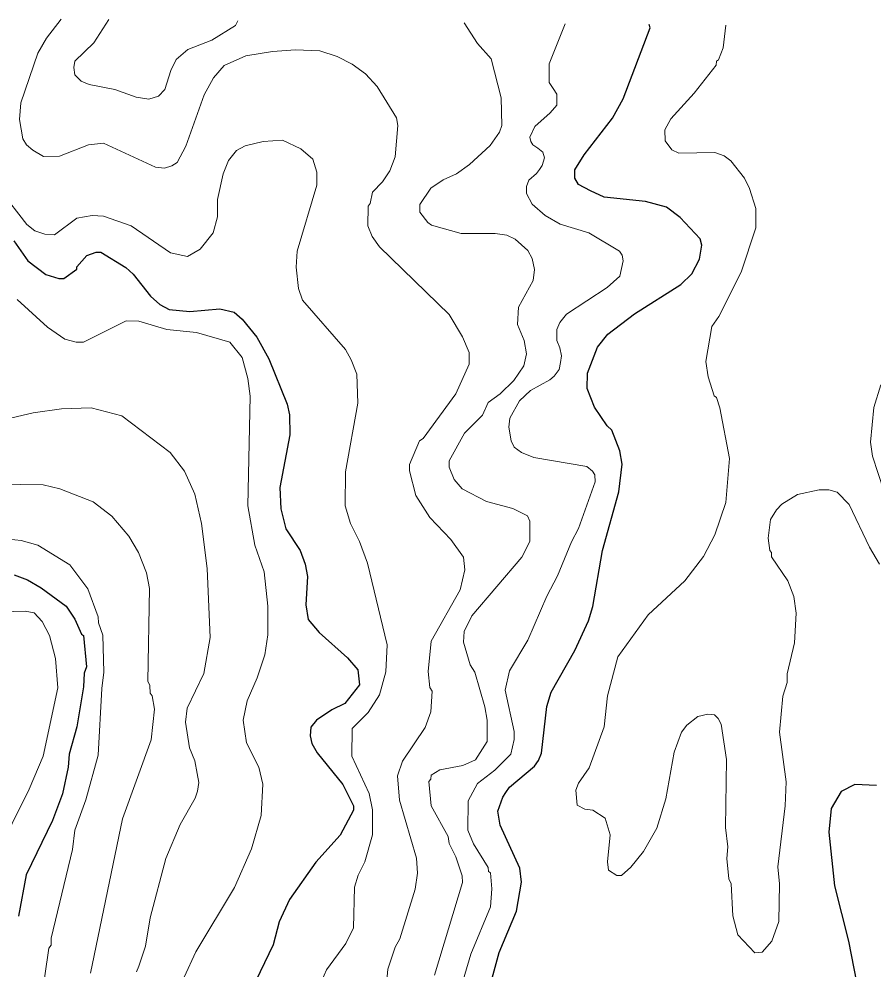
# Model space of a CAD drawing. Extents: x 598.3 to 623.2, y 6902.2 to 6930.1.
# Drawn here: x 611.773 to 613.004, y 6928.595 to 6929.965 of the extents above; entities that cross this region are included whole.
import ezdxf

# ---------------------------------------------------------------- set-up
doc = ezdxf.new("R2010")
doc.units = 0
doc.header["$LTSCALE"] = 0.032
doc.layers.add('1', color=7, linetype='Continuous', lineweight=25)
doc.layers.add('2', color=7, linetype='Continuous', lineweight=13)

msp = doc.modelspace()

# ---------------------------------------------------------------- linework, layer by layer
at = {"layer": '1'}
for points in [[(612.4413, 6928.5356), (612.4641, 6928.6201), (612.489, 6928.6796), (612.4962, 6928.7214), (612.4939, 6928.7418), (612.4658, 6928.8034), (612.4624, 6928.8237), (612.4693, 6928.8438), (612.4739, 6928.8507), (612.4792, 6928.858), (612.5151, 6928.8885), (612.521, 6928.8966), (612.5249, 6928.9073), (612.5327, 6928.9743), (612.5392, 6928.995), (612.5733, 6929.0553), (612.5928, 6929.0978), (612.5991, 6929.1184), (612.6129, 6929.1993), (612.6364, 6929.2835), (612.6411, 6929.3234), (612.638, 6929.3428), (612.6266, 6929.3723), (612.6196, 6929.3786), (612.6016, 6929.4055), (612.591, 6929.4322), (612.5914, 6929.4546), (612.6056, 6929.4921), (612.6205, 6929.5109), (612.6591, 6929.5402), (612.7259, 6929.5824), (612.7415, 6929.5974), (612.7529, 6929.6187), (612.756, 6929.6387), (612.7537, 6929.6481), (612.7248, 6929.6789), (612.7051, 6929.6936), (612.6751, 6929.7017), (612.6155, 6929.7082), (612.5956, 6929.7173), (612.5782, 6929.7261), (612.5733, 6929.7352), (612.5729, 6929.7475), (612.5864, 6929.7692), (612.6276, 6929.8218), (612.6426, 6929.8496), (612.6816, 6929.9519), (612.6802, 6929.9567)], [(611.7652, 6929.645), (611.7851, 6929.6164), (611.8112, 6929.5964), (611.8297, 6929.5909), (611.837, 6929.5911), (611.8557, 6929.6045), (611.856, 6929.6076), (611.87, 6929.6241), (611.8835, 6929.6289), (611.8905, 6929.6289), (611.9263, 6929.6065), (611.937, 6929.5971), (611.9621, 6929.5656), (611.9752, 6929.5535), (611.9887, 6929.5464), (612.0185, 6929.5432), (612.0618, 6929.5471), (612.0824, 6929.5424), (612.0941, 6929.5323), (612.1152, 6929.5064), (612.1323, 6929.4753), (612.1586, 6929.4098), (612.162, 6929.3946), (612.1627, 6929.3655), (612.1482, 6929.29), (612.1497, 6929.2592), (612.1569, 6929.2304), (612.1773, 6929.199), (612.1847, 6929.1795), (612.1879, 6929.1616), (612.1855, 6929.121), (612.1892, 6929.0995), (612.2049, 6929.0808), (612.2458, 6929.0447), (612.2604, 6929.027), (612.2629, 6929.0056), (612.242, 6928.9789), (612.2232, 6928.9698), (612.2009, 6928.9546), (612.1928, 6928.9448), (612.1919, 6928.9323), (612.1944, 6928.921), (612.2022, 6928.9078), (612.239, 6928.862), (612.2542, 6928.8315), (612.2542, 6928.8253), (612.235, 6928.7889), (612.2001, 6928.7501), (612.1619, 6928.6963), (612.147, 6928.6644), (612.1387, 6928.6312), (612.0954, 6928.5415)], [(611.7653, 6929.1642), (611.7847, 6929.1569), (611.8044, 6929.1455), (611.8403, 6929.1191), (611.8529, 6929.1001), (611.8626, 6929.0785), (611.8656, 6929.0765), (611.8697, 6929.0314), (611.8665, 6929.0226), (611.8656, 6929.0028), (611.856, 6928.9452), (611.8446, 6928.9057), (611.8431, 6928.8869), (611.8351, 6928.8484), (611.8209, 6928.8102), (611.7826, 6928.7319), (611.7717, 6928.6726)], [(613.0078, 6928.8607), (612.9766, 6928.8623), (612.9569, 6928.8518), (612.9422, 6928.8277), (612.9391, 6928.7936), (612.9472, 6928.7163), (612.9675, 6928.6366), (612.9828, 6928.5576), (612.9892, 6928.5385), (612.9917, 6928.5188), (613.0161, 6928.419)]]:
    msp.add_lwpolyline(points, dxfattribs=at)
at = {"layer": '2'}
for points in [[(612.1374, 6929.9178), (612.0994, 6929.9116), (612.0681, 6929.8976), (612.0528, 6929.8797), (612.0391, 6929.8553), (612.0127, 6929.7814), (612.0002, 6929.7579), (611.9927, 6929.7532), (611.9822, 6929.7496), (611.9693, 6929.7511), (611.8944, 6929.7859), (611.8724, 6929.7836), (611.8307, 6929.7671), (611.8078, 6929.7666), (611.7922, 6929.7756), (611.7831, 6929.7835), (611.7782, 6929.7919), (611.7734, 6929.8201), (611.775, 6929.8437), (611.7995, 6929.9152), (611.8121, 6929.9371), (611.8331, 6929.9646)], [(612.0879, 6929.9622), (612.0844, 6929.9555), (612.0504, 6929.9342), (612.0159, 6929.9206), (611.9991, 6929.9062), (611.9912, 6929.8906), (611.9827, 6929.8632), (611.9733, 6929.8533), (611.9595, 6929.8491), (611.9411, 6929.852), (611.9103, 6929.863), (611.8736, 6929.8705), (611.8619, 6929.8753), (611.8528, 6929.8842), (611.8517, 6929.8946), (611.8531, 6929.9039), (611.8804, 6929.9303), (611.9019, 6929.9639)], [(612.4138, 6929.9592), (612.4331, 6929.9293), (612.4525, 6929.9073), (612.4672, 6929.851), (612.4679, 6929.8111), (612.4646, 6929.8014), (612.4513, 6929.7824), (612.4213, 6929.7553), (612.4026, 6929.7416), (612.3835, 6929.7332), (612.3658, 6929.7209), (612.3498, 6929.6973), (612.3498, 6929.6866), (612.3614, 6929.6714), (612.3669, 6929.6678), (612.4094, 6929.6557), (612.4585, 6929.6556), (612.475, 6929.6531), (612.4873, 6929.6475), (612.5053, 6929.6311), (612.5116, 6929.6199), (612.5149, 6929.6038), (612.5132, 6929.5879), (612.4921, 6929.5495), (612.4906, 6929.5245), (612.5002, 6929.5018), (612.5035, 6929.4825), (612.4995, 6929.4649), (612.4855, 6929.4441), (612.4655, 6929.4249), (612.4484, 6929.4125), (612.4401, 6929.394), (612.4144, 6929.368), (612.3919, 6929.3282), (612.3919, 6929.3189), (612.3994, 6929.3016), (612.4107, 6929.2881), (612.446, 6929.2699), (612.4839, 6929.2598), (612.5051, 6929.249), (612.5083, 6929.2413), (612.5083, 6929.2123), (612.4968, 6929.1893), (612.4246, 6929.1048), (612.4136, 6929.0823), (612.4129, 6929.0672), (612.4223, 6929.0345), (612.4291, 6929.024), (612.4437, 6928.9738), (612.4468, 6928.9549), (612.4469, 6928.9239), (612.4302, 6928.8977), (612.4116, 6928.8892), (612.3789, 6928.8833), (612.3663, 6928.8755), (612.3659, 6928.8699), (612.3627, 6928.8663), (612.3664, 6928.8315), (612.3909, 6928.787), (612.3922, 6928.7772), (612.4019, 6928.7578), (612.4109, 6928.7305), (612.4113, 6928.7208), (612.3708, 6928.5874)], [(612.559, 6929.9579), (612.536, 6929.9001), (612.5364, 6929.8732), (612.5421, 6929.8643), (612.5471, 6929.8565), (612.5472, 6929.8406), (612.5378, 6929.8297), (612.5156, 6929.81), (612.5084, 6929.7946), (612.5096, 6929.7881), (612.5124, 6929.7836), (612.5197, 6929.7785), (612.5272, 6929.7727), (612.5294, 6929.7649), (612.5261, 6929.7537), (612.522, 6929.748), (612.518, 6929.7423), (612.5069, 6929.7325), (612.5036, 6929.7233), (612.5037, 6929.7135), (612.5116, 6929.6981), (612.5302, 6929.6815), (612.5522, 6929.6689), (612.5933, 6929.6568), (612.6374, 6929.6303), (612.6412, 6929.6246), (612.6426, 6929.6162), (612.6379, 6929.5944), (612.6197, 6929.5777), (612.5609, 6929.5396), (612.5514, 6929.5273), (612.5473, 6929.5172), (612.5474, 6929.5014), (612.5514, 6929.4912), (612.5538, 6929.4797), (612.5525, 6929.4698), (612.5504, 6929.46), (612.5432, 6929.4501), (612.537, 6929.4447), (612.5095, 6929.4294), (612.4934, 6929.4149), (612.4793, 6929.3899), (612.478, 6929.3768), (612.4813, 6929.3571), (612.4858, 6929.3481), (612.4965, 6929.3403), (612.5141, 6929.3332), (612.5903, 6929.3199), (612.5987, 6929.3134), (612.6019, 6929.3079), (612.6022, 6929.2981), (612.5784, 6929.2308), (612.5681, 6929.2118), (612.5483, 6929.1624), (612.5329, 6929.1333), (612.5053, 6929.0698), (612.4792, 6929.0258), (612.4728, 6928.9978), (612.4858, 6928.9382), (612.4857, 6928.9269), (612.4809, 6928.9057), (612.4578, 6928.8827), (612.4328, 6928.8634), (612.4194, 6928.8386), (612.4192, 6928.7965), (612.4273, 6928.7768), (612.4483, 6928.7425), (612.4486, 6928.7369), (612.4517, 6928.735), (612.4534, 6928.7118), (612.4517, 6928.6858), (612.4232, 6928.6176), (612.4035, 6928.5508)], [(612.6349, 6929.0458), (612.6787, 6929.1063), (612.7318, 6929.1553), (612.7587, 6929.1904), (612.7749, 6929.2218), (612.7908, 6929.2681), (612.7957, 6929.3318), (612.782, 6929.4046), (612.7773, 6929.4194), (612.7738, 6929.4221), (612.7652, 6929.4494), (612.7618, 6929.4713), (612.7707, 6929.5217), (612.7804, 6929.5361), (612.8125, 6929.6), (612.8338, 6929.664), (612.8338, 6929.6918), (612.8248, 6929.7207), (612.8176, 6929.7355), (612.7978, 6929.7604), (612.7881, 6929.7677), (612.775, 6929.7722), (612.723, 6929.7714), (612.713, 6929.7763), (612.7033, 6929.789), (612.7026, 6929.8048), (612.7115, 6929.8206), (612.7451, 6929.8577), (612.7769, 6929.8983), (612.7772, 6929.9038), (612.7802, 6929.9058), (612.7868, 6929.923), (612.7908, 6929.9557)], [(612.2987, 6928.5386), (612.3039, 6928.5962), (612.3143, 6928.6276), (612.3209, 6928.6399), (612.3431, 6928.7112), (612.3465, 6928.7342), (612.345, 6928.756), (612.3206, 6928.8394), (612.3175, 6928.8747), (612.3248, 6928.8955), (612.3575, 6928.9444), (612.3657, 6928.9669), (612.3675, 6928.9963), (612.3644, 6929.0016), (612.3619, 6929.0248), (612.366, 6929.0685), (612.408, 6929.1424), (612.4145, 6929.1714), (612.4127, 6929.1893), (612.3944, 6929.215), (612.3645, 6929.2466), (612.3441, 6929.2784), (612.3352, 6929.3138), (612.3352, 6929.3229), (612.3494, 6929.3571), (612.3549, 6929.3605), (612.4018, 6929.4247), (612.4208, 6929.4676), (612.4209, 6929.4845), (612.4111, 6929.5069), (612.392, 6929.5388), (612.2918, 6929.6367), (612.281, 6929.6515), (612.2751, 6929.6669), (612.2753, 6929.695), (612.2784, 6929.6988), (612.2818, 6929.7154), (612.2962, 6929.73), (612.3067, 6929.7461), (612.3142, 6929.766), (612.3181, 6929.8113), (612.3164, 6929.8225), (612.2884, 6929.8675), (612.2718, 6929.8857), (612.2524, 6929.8994), (612.231, 6929.9105), (612.2056, 6929.9186), (612.171, 6929.9203), (612.1374, 6929.9178)], [(611.7458, 6929.7176), (611.7838, 6929.6687), (611.7955, 6929.6595), (611.8097, 6929.6545), (611.8236, 6929.654), (611.8558, 6929.6776), (611.8781, 6929.6815), (611.8943, 6929.6808), (611.9339, 6929.6668), (611.9908, 6929.6277), (612.0154, 6929.6225), (612.0334, 6929.6331), (612.0522, 6929.6565), (612.0583, 6929.6799), (612.0584, 6929.7048), (612.0665, 6929.7417), (612.0744, 6929.7606), (612.0857, 6929.7753), (612.0983, 6929.782), (612.1242, 6929.7882), (612.1519, 6929.7899), (612.1783, 6929.7777), (612.1957, 6929.7628), (612.2017, 6929.7441), (612.2017, 6929.7255), (612.1733, 6929.6303), (612.1716, 6929.6074), (612.1749, 6929.5764), (612.1807, 6929.5599), (612.2426, 6929.4885), (612.2509, 6929.4737), (612.2591, 6929.453), (612.2606, 6929.4111), (612.2429, 6929.3124), (612.2421, 6929.2633), (612.2501, 6929.2382), (612.263, 6929.2123), (612.2746, 6929.1807), (612.3027, 6929.0633), (612.3011, 6929.0243), (612.2918, 6928.9911), (612.2753, 6928.966), (612.2526, 6928.9429), (612.2518, 6928.9029), (612.2769, 6928.8491), (612.2817, 6928.8254), (612.2817, 6928.7895), (612.2704, 6928.7506), (612.2608, 6928.7315), (612.2556, 6928.7141), (612.2542, 6928.6554), (612.2431, 6928.6329), (612.2152, 6928.595), (612.202, 6928.5642)], [(611.927, 6929.53), (611.8652, 6929.4994), (611.8547, 6929.4994), (611.8383, 6929.5035), (611.8136, 6929.5206), (611.7697, 6929.5605)], [(612.0102, 6928.5846), (612.0274, 6928.6209), (612.0827, 6928.7136), (612.1072, 6928.7694), (612.1215, 6928.8173), (612.1238, 6928.8626), (612.1181, 6928.8869), (612.1, 6928.9221), (612.0955, 6928.9545), (612.1013, 6928.9824), (612.1155, 6929.0155), (612.1264, 6929.0488), (612.1311, 6929.0774), (612.1311, 6929.1187), (612.1255, 6929.1683), (612.1122, 6929.2066), (612.1021, 6929.2632), (612.1053, 6929.4215), (612.102, 6929.4467), (612.0939, 6929.4773), (612.0764, 6929.499), (612.0281, 6929.513), (611.9853, 6929.5176), (611.945, 6929.5293), (611.927, 6929.53)], [(613.0138, 6929.4376), (613.0039, 6929.4049), (612.999, 6929.3551), (613.0018, 6929.3349), (613.0183, 6929.2852)], [(611.7623, 6929.3901), (611.7931, 6929.3974), (611.8336, 6929.4031), (611.8763, 6929.4047), (611.9207, 6929.3933), (611.9902, 6929.3401), (612.011, 6929.3133), (612.0258, 6929.2801), (612.0356, 6929.2382), (612.0437, 6929.1734), (612.0479, 6929.0737), (612.0387, 6929.0221), (612.0146, 6928.9722), (612.0122, 6928.9519), (612.0183, 6928.9151), (612.0259, 6928.896), (612.0292, 6928.878), (612.0314, 6928.8649), (612.0297, 6928.8524), (612.026, 6928.8422), (612.0046, 6928.8043), (611.9839, 6928.7557), (611.9612, 6928.6699), (611.9547, 6928.6293), (611.9449, 6928.6003), (611.9417, 6928.5922)], [(611.7405, 6929.2945), (611.8072, 6929.2938), (611.8314, 6929.2881), (611.8794, 6929.269), (611.9061, 6929.2484), (611.9306, 6929.2199), (611.9448, 6929.1961), (611.9563, 6929.1667), (611.9603, 6929.1443), (611.958, 6929.0107), (611.9611, 6929.0048), (611.9612, 6928.9938), (611.9644, 6928.9899), (611.9676, 6928.9708), (611.9629, 6928.9265), (611.9217, 6928.8125), (611.8753, 6928.5904)], [(613.0118, 6929.1796), (612.9975, 6929.2037), (612.9683, 6929.2652), (612.9512, 6929.2832), (612.9388, 6929.2863), (612.9252, 6929.2865), (612.8937, 6929.28), (612.8714, 6929.2658), (612.8636, 6929.2579), (612.8549, 6929.2436), (612.8517, 6929.2169), (612.854, 6929.1989), (612.8564, 6929.1963), (612.8566, 6929.1901), (612.8798, 6929.1556), (612.8888, 6929.1327), (612.892, 6929.1089), (612.8896, 6929.0661), (612.8792, 6929.0213), (612.879, 6929.0091), (612.8728, 6928.9892), (612.8679, 6928.9374), (612.8776, 6928.866), (612.8759, 6928.8313), (612.8654, 6928.7436), (612.8679, 6928.7189), (612.867, 6928.6648), (612.8569, 6928.6362), (612.8432, 6928.6208), (612.8325, 6928.6195), (612.808, 6928.6455), (612.8007, 6928.6727), (612.7981, 6928.7188), (612.795, 6928.726), (612.792, 6928.7553), (612.7933, 6928.7722), (612.7901, 6928.8003), (612.7917, 6928.8982), (612.7838, 6928.9492), (612.7797, 6928.9571), (612.7744, 6928.9626), (612.7647, 6928.9635), (612.7505, 6928.9601), (612.7344, 6928.9475), (612.7268, 6928.9373), (612.7163, 6928.9085), (612.7042, 6928.8412), (612.6913, 6928.7992), (612.6721, 6928.7655), (612.6539, 6928.7431), (612.6403, 6928.7312), (612.6334, 6928.731), (612.6218, 6928.7386), (612.6202, 6928.7507), (612.6241, 6928.7897), (612.6167, 6928.8137), (612.5993, 6928.8249), (612.5875, 6928.8267), (612.5767, 6928.8322), (612.5748, 6928.8539), (612.5782, 6928.8639), (612.5938, 6928.886), (612.6152, 6928.945), (612.6201, 6928.9899), (612.6349, 6929.0458)], [(611.8528, 6928.7962), (611.8689, 6928.8399), (611.8867, 6928.9045), (611.8916, 6929.0005), (611.8948, 6929.0237), (611.8932, 6929.0771), (611.8869, 6929.0949), (611.8867, 6929.1035), (611.8714, 6929.1438), (611.8456, 6929.1786), (611.7996, 6929.207), (611.7756, 6929.2135), (611.7293, 6929.2184)], [(611.7489, 6929.1108), (611.7813, 6929.1117), (611.7942, 6929.1092), (611.8059, 6929.0968), (611.8162, 6929.0769), (611.8251, 6929.0436), (611.8284, 6929.0015), (611.8074, 6928.9031), (611.7869, 6928.8553), (611.7379, 6928.7565)], [(611.7602, 6928.2401), (611.7782, 6928.3021), (611.7819, 6928.3701), (611.7927, 6928.4133), (611.7992, 6928.4541), (611.8042, 6928.5501), (611.8155, 6928.6265), (611.8187, 6928.6309), (611.8188, 6928.6408), (611.8494, 6928.7685), (611.8528, 6928.7962)]]:
    msp.add_lwpolyline(points, dxfattribs=at)

doc.saveas('drawing.dxf')
